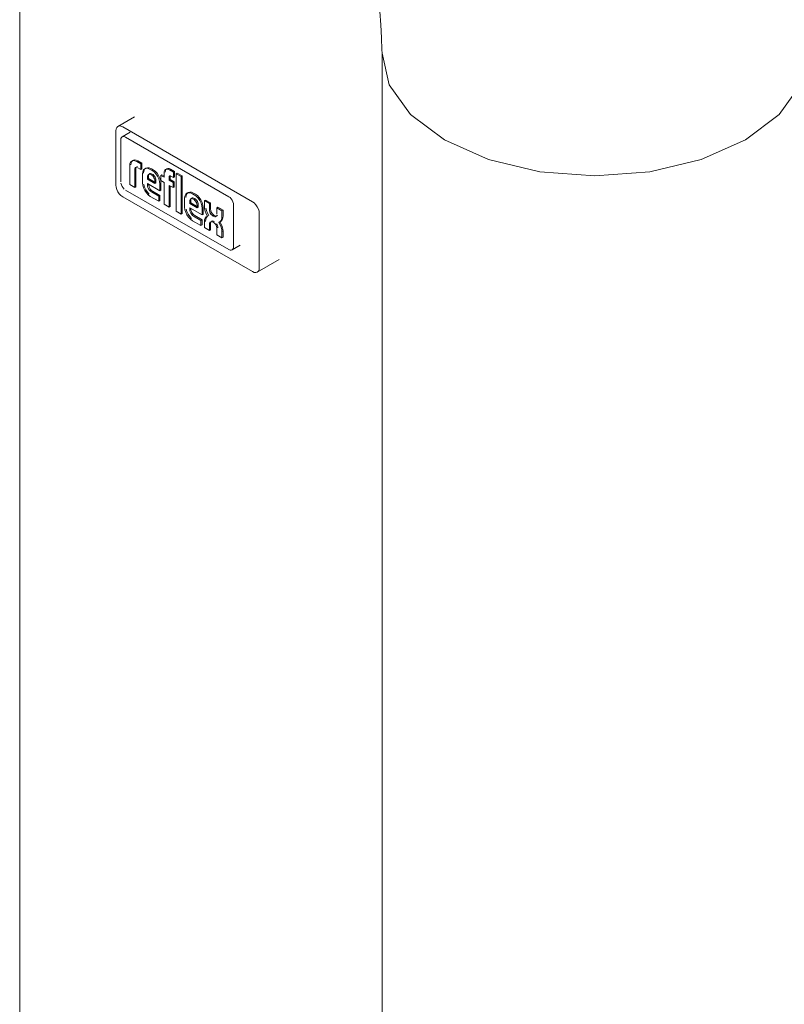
# Model space of a CAD drawing. Header units: metres. Extents: x -54598 to 1827199, y -329446 to -256744.
# Tile 426 of 474: x 226699 to 227189, y -288062 to -287430. Entities that reach past the tile are written whole.
import ezdxf

# ---------------------------------------------------------------- set-up
doc = ezdxf.new("R2010")
doc.units = ezdxf.units.M
doc.layers.add('M-EQPM', color=7, linetype='Continuous', lineweight=20)
doc.layers.add('P-PIPE', color=7, linetype='Continuous', lineweight=20)

# ---------------------------------------------------------------- blocks, each defined once
blk = doc.blocks.new('ADSK_СтальСварка_Отвод_ГОСТ17375-2001 - Исполнение 2-670414-AKS22')
at = {"layer": 'P-PIPE', "color": 5}
for points in [[(17440.93, 13043.72, 0), (17441.71, 13035.12, 0), (17442.2, 13026.88, 0), (17442.41, 13019.03, 0), (17442.42, 13016.99, 0)], [(17675.44, 12961.26, 0), (17647.17, 12948.74, 0), (17614.25, 12940.87, 0), (17578.92, 12938.18, 0), (17543.59, 12940.87, 0), (17510.67, 12948.74, 0), (17482.4, 12961.26, 0), (17460.71, 12977.58, 0), (17447.07, 12996.59, 0), (17442.42, 13016.99, 0)], [(17715.42, 13016.99, 0), (17710.77, 12996.59, 0), (17697.13, 12977.58, 0), (17675.44, 12961.26, 0)]]:
    blk.add_polyline3d(points, dxfattribs=at)
blk = doc.blocks.new('Reflex_N - Reflex N1000 grey-542169-AKS22')
at = {"layer": 'M-EQPM', "color": 5}
for p, q in [((17210.06, 13337.69), (17210.06, 11860.36)), ((17283.79, 12976.19), (17273.04, 12969.98)), ((17359.33, 12921.63), (17276.12, 12969.68)), ((17271.77, 12967.16), (17271.77, 12932.31)), ((17280.85, 12966.25), (17275.77, 12963.32)), ((17344.16, 12924.86), (17277.92, 12963.1)), ((17277.92, 12963.1), (17344.16, 12924.86)), ((17274.88, 12961.35), (17274.88, 12934.4)), ((17274.88, 12934.4), (17274.88, 12961.35)), ((17280.62, 12944.82), (17280.62, 12932.68)), ((17282.64, 12948.14), (17281.93, 12947.73)), ((17284.56, 12942.72), (17284.56, 12931.22)), ((17287.68, 12945.93), (17285.11, 12947.41)), ((17285.81, 12947.82), (17288.39, 12946.34)), ((17285.83, 12943.46), (17287.68, 12942.39)), ((17288.39, 12946.34), (17287.68, 12945.93)), ((17287.68, 12942.39), (17287.68, 12945.93)), ((17288.39, 12942.8), (17287.68, 12942.39)), ((17288.39, 12946.34), (17288.39, 12942.8)), ((17290.94, 12943.16), (17290.24, 12942.75)), ((17294.49, 12942.81), (17295.64, 12942.15)), ((17304.38, 12942.74), (17303.67, 12942.33)), ((17283.85, 12930.81), (17283.85, 12942.31)), ((17288.77, 12939.51), (17288.77, 12933.76)), ((17292, 12936.12), (17292, 12937.71)), ((17292, 12936.12), (17292.71, 12936.53)), ((17292.71, 12938.12), (17292.71, 12936.53)), ((17292.71, 12936.53), (17297.42, 12933.82)), ((17294.93, 12941.74), (17293.78, 12942.4)), ((17295.06, 12939.35), (17294.36, 12938.94)), ((17301.31, 12938.87), (17300.61, 12938.46)), ((17302.67, 12937.28), (17300.61, 12938.46)), ((17300.61, 12938.46), (17300.61, 12935.17)), ((17301.31, 12938.87), (17302.67, 12938.09)), ((17302.67, 12940.11), (17302.67, 12937.28)), ((17305.9, 12935.41), (17305.9, 12937.52)), ((17308.7, 12940.59), (17306.1, 12942.09)), ((17306.64, 12938.22), (17306.61, 12937.92)), ((17306.61, 12937.92), (17306.61, 12935.81)), ((17306.8, 12942.5), (17309.4, 12940.99)), ((17306.96, 12938.13), (17308.7, 12937.12)), ((17309.4, 12940.99), (17308.7, 12940.59)), ((17308.7, 12937.12), (17308.7, 12940.59)), ((17309.4, 12937.53), (17308.7, 12937.12)), ((17309.4, 12940.99), (17309.4, 12937.53)), ((17310.39, 12939.61), (17311.09, 12940.02)), ((17310.39, 12939.61), (17310.39, 12915.49)), ((17313.62, 12937.74), (17310.39, 12939.61)), ((17311.09, 12940.02), (17314.33, 12938.15)), ((17314.33, 12938.15), (17313.62, 12937.74)), ((17313.62, 12913.62), (17313.62, 12937.74)), ((17314.33, 12938.15), (17314.33, 12914.03)), ((17280.62, 12932.68), (17283.85, 12930.81)), ((17284.56, 12931.22), (17283.85, 12930.81)), ((17296.71, 12933.41), (17292, 12936.12)), ((17292, 12932.33), (17292, 12933.23)), ((17292, 12933.23), (17299.95, 12928.65)), ((17296.71, 12935), (17296.71, 12933.41)), ((17297.42, 12933.82), (17296.71, 12933.41)), ((17297.42, 12933.82), (17297.42, 12935.4)), ((17299.95, 12928.65), (17299.95, 12933.05)), ((17300.61, 12935.17), (17302.67, 12933.98)), ((17300.65, 12933.46), (17300.65, 12929.06)), ((17302.67, 12933.98), (17302.67, 12919.95)), ((17306.61, 12935.81), (17305.9, 12935.41)), ((17308.4, 12933.96), (17305.9, 12935.41)), ((17305.9, 12918.08), (17305.9, 12932.11)), ((17305.9, 12932.11), (17308.4, 12930.67)), ((17306.61, 12935.81), (17309.11, 12934.37)), ((17306.61, 12931.7), (17306.61, 12918.49)), ((17309.11, 12934.37), (17308.4, 12933.96)), ((17308.4, 12930.67), (17308.4, 12933.96)), ((17309.11, 12931.07), (17308.4, 12930.67)), ((17309.11, 12934.37), (17309.11, 12931.07)), ((17276.12, 12924.77), (17359.33, 12876.73)), ((17277.92, 12929.14), (17344.16, 12890.89)), ((17344.16, 12890.89), (17277.92, 12929.14)), ((17293.78, 12925.08), (17299.21, 12921.94)), ((17299.21, 12925.27), (17294.51, 12927.98)), ((17295.22, 12928.39), (17299.92, 12925.68)), ((17299.92, 12925.68), (17299.21, 12925.27)), ((17299.21, 12921.94), (17299.21, 12925.27)), ((17299.92, 12925.68), (17299.92, 12922.35)), ((17300.65, 12929.06), (17299.95, 12928.65)), ((17315.86, 12923.86), (17315.86, 12918.12)), ((17318.04, 12927.52), (17317.33, 12927.11)), ((17322.02, 12926.1), (17320.88, 12926.76)), ((17322.16, 12923.71), (17321.45, 12923.3)), ((17321.58, 12927.17), (17322.73, 12926.51)), ((17299.92, 12922.35), (17299.21, 12921.94)), ((17302.67, 12919.95), (17305.9, 12918.08)), ((17306.61, 12918.49), (17305.9, 12918.08)), ((17319.1, 12920.48), (17319.1, 12922.07)), ((17319.8, 12920.89), (17319.1, 12920.48)), ((17323.8, 12917.76), (17319.1, 12920.48)), ((17319.1, 12916.69), (17319.1, 12917.7)), ((17319.1, 12917.7), (17327.04, 12913.11)), ((17319.8, 12922.48), (17319.8, 12920.89)), ((17319.8, 12920.89), (17324.51, 12918.17)), ((17323.8, 12919.35), (17323.8, 12917.76)), ((17324.51, 12918.17), (17323.8, 12917.76)), ((17324.51, 12918.17), (17324.51, 12919.76)), ((17327.04, 12913.11), (17327.04, 12917.41)), ((17327.75, 12917.82), (17327.75, 12913.52)), ((17329.25, 12922.72), (17328.55, 12922.31)), ((17331.8, 12920.44), (17328.55, 12922.31)), ((17328.55, 12922.31), (17328.55, 12918.6)), ((17329.25, 12922.72), (17332.5, 12920.85)), ((17332.5, 12920.85), (17331.8, 12920.44)), ((17331.8, 12916.32), (17331.8, 12920.44)), ((17332.5, 12920.85), (17332.5, 12916.73)), ((17337.23, 12918.12), (17336.52, 12917.71)), ((17339.77, 12915.83), (17336.52, 12917.71)), ((17336.52, 12917.71), (17336.52, 12913.59)), ((17337.23, 12918.12), (17340.48, 12916.24)), ((17347.2, 12892.65), (17347.2, 12919.6)), ((17347.2, 12919.6), (17347.2, 12892.65)), ((17310.39, 12915.49), (17313.62, 12913.62)), ((17314.33, 12914.03), (17313.62, 12913.62)), ((17326.3, 12909.63), (17321.6, 12912.34)), ((17322.31, 12912.75), (17327.01, 12910.04)), ((17327.75, 12913.52), (17327.04, 12913.11)), ((17330.89, 12912.65), (17330.18, 12912.24)), ((17334.87, 12912.77), (17334.16, 12912.37)), ((17340.48, 12916.24), (17339.77, 12915.83)), ((17339.77, 12912.12), (17339.77, 12915.83)), ((17340.48, 12916.24), (17340.48, 12912.53)), ((17363.69, 12879.24), (17363.69, 12914.09)), ((17320.88, 12909.43), (17326.3, 12906.3)), ((17327.01, 12910.04), (17326.3, 12909.63)), ((17326.3, 12906.3), (17326.3, 12909.63)), ((17327.01, 12906.71), (17326.3, 12906.3)), ((17327.01, 12910.04), (17327.01, 12906.71)), ((17328.55, 12908.62), (17328.55, 12905)), ((17328.55, 12905), (17331.8, 12903.13)), ((17331.8, 12903.13), (17331.8, 12907.24)), ((17332.5, 12907.65), (17332.5, 12903.54)), ((17334.87, 12908.87), (17334.16, 12908.47)), ((17338.43, 12908.72), (17337.72, 12908.32)), ((17338.14, 12908.51), (17338.84, 12908.92)), ((17332.5, 12903.54), (17331.8, 12903.13)), ((17336.52, 12904.51), (17336.52, 12900.4)), ((17336.52, 12900.4), (17339.77, 12898.52)), ((17340.48, 12902.61), (17339.77, 12902.21)), ((17339.77, 12898.52), (17339.77, 12902.21)), ((17340.48, 12898.93), (17339.77, 12898.52)), ((17340.48, 12902.61), (17340.48, 12898.93)), ((17346.31, 12890.68), (17351.53, 12893.7)), ((17362.41, 12876.42), (17376.56, 12884.59))]:
    blk.add_line(p, q, dxfattribs=at)
for points in [[(17276.12, 12969.68, 0), (17275, 12970.15, 0), (17273.94, 12970.26, 0), (17273.04, 12969.98, 0), (17272.35, 12969.34, 0), (17271.91, 12968.38, 0), (17271.77, 12967.16, 0)], [(17277.92, 12963.1, 0), (17277.13, 12963.44, 0), (17276.4, 12963.51, 0), (17275.77, 12963.32, 0), (17275.29, 12962.87, 0), (17274.99, 12962.2, 0), (17274.88, 12961.35, 0)], [(17274.88, 12961.35, 0), (17274.99, 12962.2, 0), (17275.29, 12962.87, 0), (17275.77, 12963.32, 0), (17276.4, 12963.51, 0), (17277.13, 12963.44, 0), (17277.92, 12963.1, 0)], [(17285.11, 12947.41, 0), (17283.95, 12947.91, 0), (17282.86, 12948.01, 0), (17281.93, 12947.73, 0), (17281.22, 12947.07, 0), (17280.77, 12946.07, 0), (17280.62, 12944.82, 0)], [(17281.33, 12945.23, 0), (17281.48, 12946.48, 0), (17281.93, 12947.47, 0), (17282.64, 12948.14, 0), (17283.57, 12948.42, 0), (17284.65, 12948.32, 0), (17285.81, 12947.82, 0)], [(17283.85, 12942.31, 0), (17283.92, 12942.87, 0), (17284.12, 12943.3, 0), (17284.43, 12943.6, 0), (17284.84, 12943.72, 0), (17285.32, 12943.68, 0)], [(17285.55, 12944.13, 0), (17285.14, 12944, 0), (17284.83, 12943.71, 0), (17284.63, 12943.28, 0), (17284.56, 12942.72, 0)], [(17293.78, 12942.4, 0), (17292.49, 12942.96, 0), (17291.28, 12943.08, 0), (17290.24, 12942.75, 0), (17289.44, 12942.02, 0), (17288.94, 12940.91, 0), (17288.77, 12939.51, 0)], [(17289.47, 12939.92, 0), (17289.64, 12941.32, 0), (17290.15, 12942.42, 0), (17290.94, 12943.16, 0), (17291.98, 12943.48, 0), (17293.19, 12943.36, 0), (17294.49, 12942.81, 0)], [(17303.37, 12940.51, 0), (17303.49, 12941.47, 0), (17303.83, 12942.23, 0), (17304.38, 12942.74, 0), (17305.09, 12942.95, 0), (17305.92, 12942.87, 0), (17306.8, 12942.5, 0)], [(17292, 12937.71, 0), (17292.06, 12938.27, 0), (17292.24, 12938.73, 0), (17292.52, 12939.07, 0), (17292.9, 12939.27, 0), (17293.34, 12939.31, 0), (17293.84, 12939.2, 0), (17294.36, 12938.94, 0)], [(17295.06, 12939.35, 0), (17294.55, 12939.61, 0), (17294.05, 12939.72, 0), (17293.6, 12939.68, 0), (17293.23, 12939.48, 0), (17292.95, 12939.14, 0), (17292.77, 12938.68, 0), (17292.71, 12938.12, 0)], [(17294.36, 12938.94, 0), (17294.87, 12938.6, 0), (17295.37, 12938.14, 0), (17295.81, 12937.58, 0), (17296.19, 12936.95, 0), (17296.47, 12936.29, 0), (17296.65, 12935.62, 0), (17296.71, 12935, 0)], [(17299.95, 12933.05, 0), (17299.77, 12934.65, 0), (17299.27, 12936.34, 0), (17298.48, 12938, 0), (17297.44, 12939.52, 0), (17296.23, 12940.8, 0), (17294.93, 12941.74, 0)], [(17297.42, 12935.4, 0), (17297.36, 12936.03, 0), (17297.18, 12936.7, 0), (17296.9, 12937.36, 0), (17296.52, 12937.99, 0), (17296.08, 12938.55, 0), (17295.58, 12939.01, 0), (17295.06, 12939.35, 0)], [(17295.64, 12942.15, 0), (17296.93, 12941.2, 0), (17298.14, 12939.93, 0), (17299.18, 12938.41, 0), (17299.98, 12936.75, 0), (17300.48, 12935.06, 0), (17300.65, 12933.46, 0)], [(17306.1, 12942.09, 0), (17305.21, 12942.46, 0), (17304.38, 12942.55, 0), (17303.67, 12942.33, 0), (17303.12, 12941.82, 0), (17302.78, 12941.06, 0), (17302.67, 12940.11, 0)], [(17305.9, 12937.52, 0), (17305.94, 12937.81, 0), (17306.04, 12938.04, 0), (17306.21, 12938.2, 0), (17306.43, 12938.27, 0), (17306.68, 12938.24, 0)], [(17271.77, 12932.31, 0), (17271.91, 12930.93, 0), (17272.35, 12929.46, 0), (17273.04, 12928.02, 0), (17273.94, 12926.7, 0), (17275, 12925.59, 0), (17276.12, 12924.77, 0)], [(17274.99, 12933.43, 0), (17275.29, 12932.41, 0), (17275.77, 12931.4, 0), (17276.4, 12930.48, 0), (17277.13, 12929.71, 0)], [(17277.13, 12929.71, 0), (17276.4, 12930.48, 0), (17275.77, 12931.4, 0), (17275.29, 12932.41, 0), (17274.99, 12933.43, 0)], [(17288.77, 12933.76, 0), (17288.94, 12932.17, 0), (17289.44, 12930.48, 0), (17290.24, 12928.82, 0), (17291.28, 12927.3, 0), (17292.49, 12926.02, 0), (17293.78, 12925.08, 0)], [(17293.19, 12926.43, 0), (17291.98, 12927.71, 0), (17290.94, 12929.23, 0), (17290.15, 12930.89, 0), (17289.64, 12932.57, 0)], [(17294.51, 12927.98, 0), (17293.86, 12928.46, 0), (17293.26, 12929.1, 0), (17292.74, 12929.86, 0), (17292.34, 12930.69, 0), (17292.09, 12931.53, 0), (17292, 12932.33, 0)], [(17292.71, 12932.74, 0), (17292.8, 12931.94, 0), (17293.05, 12931.09, 0), (17293.44, 12930.26, 0), (17293.96, 12929.5, 0), (17294.57, 12928.87, 0), (17295.22, 12928.39, 0)], [(17320.88, 12926.76, 0), (17319.58, 12927.31, 0), (17318.37, 12927.43, 0), (17317.33, 12927.11, 0), (17316.53, 12926.37, 0), (17316.03, 12925.27, 0), (17315.86, 12923.86, 0)], [(17316.57, 12924.27, 0), (17316.74, 12925.67, 0), (17317.24, 12926.78, 0), (17318.04, 12927.52, 0), (17319.08, 12927.84, 0), (17320.29, 12927.72, 0), (17321.58, 12927.17, 0)], [(17319.1, 12922.07, 0), (17319.16, 12922.63, 0), (17319.33, 12923.09, 0), (17319.62, 12923.43, 0), (17319.99, 12923.62, 0), (17320.44, 12923.67, 0), (17320.93, 12923.56, 0), (17321.45, 12923.3, 0)], [(17322.16, 12923.71, 0), (17321.64, 12923.97, 0), (17321.14, 12924.08, 0), (17320.7, 12924.03, 0), (17320.32, 12923.84, 0), (17320.04, 12923.5, 0), (17319.86, 12923.04, 0), (17319.8, 12922.48, 0)], [(17327.04, 12917.41, 0), (17326.87, 12919.01, 0), (17326.37, 12920.7, 0), (17325.57, 12922.36, 0), (17324.53, 12923.88, 0), (17323.32, 12925.15, 0), (17322.02, 12926.1, 0)], [(17324.51, 12919.76, 0), (17324.45, 12920.39, 0), (17324.27, 12921.05, 0), (17323.99, 12921.72, 0), (17323.62, 12922.35, 0), (17323.17, 12922.91, 0), (17322.67, 12923.37, 0), (17322.16, 12923.71, 0)], [(17322.73, 12926.51, 0), (17324.03, 12925.56, 0), (17325.24, 12924.28, 0), (17326.28, 12922.76, 0), (17327.07, 12921.1, 0), (17327.58, 12919.42, 0), (17327.75, 12917.82, 0)], [(17347.2, 12919.6, 0), (17347.09, 12920.57, 0), (17346.79, 12921.59, 0), (17346.31, 12922.59, 0), (17345.68, 12923.51, 0), (17344.95, 12924.29, 0), (17344.16, 12924.86, 0)], [(17344.16, 12924.86, 0), (17344.95, 12924.29, 0), (17345.68, 12923.51, 0), (17346.31, 12922.59, 0), (17346.79, 12921.59, 0), (17347.09, 12920.57, 0), (17347.2, 12919.6, 0)], [(17315.86, 12918.12, 0), (17316.03, 12916.52, 0), (17316.53, 12914.84, 0), (17317.33, 12913.18, 0), (17318.37, 12911.66, 0), (17319.58, 12910.38, 0), (17320.88, 12909.43, 0)], [(17321.45, 12923.3, 0), (17321.97, 12922.96, 0), (17322.46, 12922.5, 0), (17322.91, 12921.94, 0), (17323.28, 12921.31, 0), (17323.57, 12920.65, 0), (17323.74, 12919.98, 0), (17323.8, 12919.35, 0)], [(17328.55, 12918.6, 0), (17328.68, 12917.11, 0), (17329.08, 12915.53, 0), (17329.73, 12913.95, 0), (17330.6, 12912.43, 0)], [(17331.3, 12912.84, 0), (17330.44, 12914.36, 0), (17329.79, 12915.94, 0), (17329.39, 12917.52, 0)], [(17363.69, 12914.09, 0), (17363.54, 12915.48, 0), (17363.11, 12916.94, 0), (17362.41, 12918.38, 0), (17361.51, 12919.7, 0), (17360.46, 12920.81, 0), (17359.33, 12921.63, 0)], [(17320.29, 12910.79, 0), (17319.08, 12912.07, 0), (17318.04, 12913.59, 0), (17317.24, 12915.25, 0), (17316.74, 12916.93, 0)], [(17321.6, 12912.34, 0), (17320.96, 12912.81, 0), (17320.35, 12913.45, 0), (17319.83, 12914.21, 0), (17319.43, 12915.04, 0), (17319.18, 12915.89, 0), (17319.1, 12916.69, 0)], [(17319.8, 12917.09, 0), (17319.89, 12916.3, 0), (17320.14, 12915.45, 0), (17320.54, 12914.62, 0), (17321.06, 12913.86, 0), (17321.66, 12913.22, 0), (17322.31, 12912.75, 0)], [(17330.6, 12912.43, 0), (17329.73, 12911.91, 0), (17329.08, 12911.07, 0), (17328.68, 12909.96, 0), (17328.55, 12908.62, 0)], [(17329.25, 12909.03, 0), (17329.39, 12910.37, 0), (17329.79, 12911.48, 0), (17330.44, 12912.32, 0)], [(17334.16, 12912.37, 0), (17333.64, 12912.7, 0), (17333.14, 12913.16, 0), (17332.69, 12913.73, 0), (17332.32, 12914.36, 0), (17332.03, 12915.02, 0), (17331.86, 12915.69, 0), (17331.8, 12916.32, 0)], [(17332.5, 12916.73, 0), (17332.56, 12916.1, 0), (17332.74, 12915.43, 0), (17333.02, 12914.76, 0), (17333.4, 12914.13, 0), (17333.85, 12913.57, 0), (17334.35, 12913.11, 0), (17334.87, 12912.77, 0)], [(17336.46, 12913.03, 0), (17336.29, 12912.57, 0), (17336, 12912.23, 0), (17335.62, 12912.03, 0), (17335.18, 12911.99, 0), (17334.68, 12912.1, 0), (17334.16, 12912.37, 0)], [(17334.87, 12912.77, 0), (17335.39, 12912.51, 0), (17335.88, 12912.4, 0), (17336.33, 12912.44, 0), (17336.71, 12912.64, 0), (17336.99, 12912.97, 0)], [(17337.72, 12908.32, 0), (17338.59, 12908.84, 0), (17339.23, 12909.67, 0), (17339.64, 12910.79, 0), (17339.77, 12912.12, 0)], [(17340.48, 12912.53, 0), (17340.34, 12911.2, 0), (17339.94, 12910.08, 0), (17339.29, 12909.24, 0), (17338.43, 12908.72, 0)], [(17331.8, 12907.24, 0), (17331.86, 12907.8, 0), (17332.03, 12908.26, 0), (17332.32, 12908.6, 0), (17332.7, 12908.8, 0), (17333.14, 12908.84, 0), (17333.64, 12908.73, 0), (17334.16, 12908.47, 0)], [(17332.74, 12908.67, 0), (17332.56, 12908.21, 0), (17332.5, 12907.65, 0)], [(17334.87, 12908.87, 0), (17334.35, 12909.13, 0), (17333.85, 12909.25, 0), (17333.4, 12909.2, 0), (17333.16, 12909.1, 0)], [(17334.16, 12908.47, 0), (17334.68, 12908.13, 0), (17335.18, 12907.67, 0), (17335.62, 12907.11, 0), (17336, 12906.48, 0), (17336.29, 12905.81, 0), (17336.46, 12905.14, 0), (17336.52, 12904.51, 0)], [(17337.23, 12904.92, 0), (17337.17, 12905.55, 0), (17336.99, 12906.22, 0), (17336.71, 12906.88, 0), (17336.33, 12907.51, 0)], [(17339.77, 12902.21, 0), (17339.63, 12903.69, 0), (17339.22, 12905.25, 0), (17338.58, 12906.82, 0), (17337.72, 12908.32, 0)], [(17338.43, 12908.72, 0), (17339.28, 12907.23, 0), (17339.93, 12905.66, 0), (17340.33, 12904.1, 0), (17340.48, 12902.61, 0)], [(17344.16, 12890.89, 0), (17344.95, 12890.56, 0), (17345.68, 12890.49, 0), (17346.31, 12890.68, 0), (17346.79, 12891.13, 0), (17347.09, 12891.8, 0), (17347.2, 12892.65, 0)], [(17347.2, 12892.65, 0), (17347.09, 12891.8, 0), (17346.79, 12891.13, 0), (17346.31, 12890.68, 0), (17345.68, 12890.49, 0), (17344.95, 12890.56, 0), (17344.16, 12890.89, 0)], [(17359.33, 12876.73, 0), (17360.46, 12876.25, 0), (17361.51, 12876.14, 0), (17362.41, 12876.42, 0), (17363.11, 12877.06, 0), (17363.54, 12878.03, 0), (17363.69, 12879.24, 0)]]:
    blk.add_polyline3d(points, dxfattribs=at)
blk = doc.blocks.new('fsdfasdf')
at = {"layer": 'P-PIPE', "color": 5}
blk.add_line((458641.33, 99584.25), (458641.33, 98686.84), dxfattribs=at)
for points in [[(458641.33, 99584.25, 0), (458645.98, 99563.85, 0), (458659.61, 99544.85, 0), (458681.31, 99528.52, 0)], [(458874.35, 99528.52, 0), (458896.04, 99544.85, 0), (458909.68, 99563.85, 0), (458914.33, 99584.25, 0)], [(458681.31, 99528.52, 0), (458709.58, 99516, 0), (458742.5, 99508.13, 0), (458777.83, 99505.44, 0), (458813.16, 99508.13, 0), (458846.08, 99516, 0), (458874.35, 99528.52, 0)]]:
    blk.add_polyline3d(points, dxfattribs=at)
at = {"layer": 'M-EQPM', "color": 5}
blk.add_blockref('Reflex_N - Reflex N1000 grey-542169-AKS22', (441198.91, 86567.26), dxfattribs=at)
at = {"layer": 'P-PIPE', "color": 5}
blk.add_blockref('ADSK_СтальСварка_Отвод_ГОСТ17375-2001 - Исполнение 2-670414-AKS22', (441198.91, 86567.26), dxfattribs=at)

msp = doc.modelspace()

# ---------------------------------------------------------------- block references
at = {"color": 5, "lineweight": 30}
msp.add_blockref('fsdfasdf', (-231710.13, -387036.1), dxfattribs=at)

doc.saveas('drawing.dxf')
